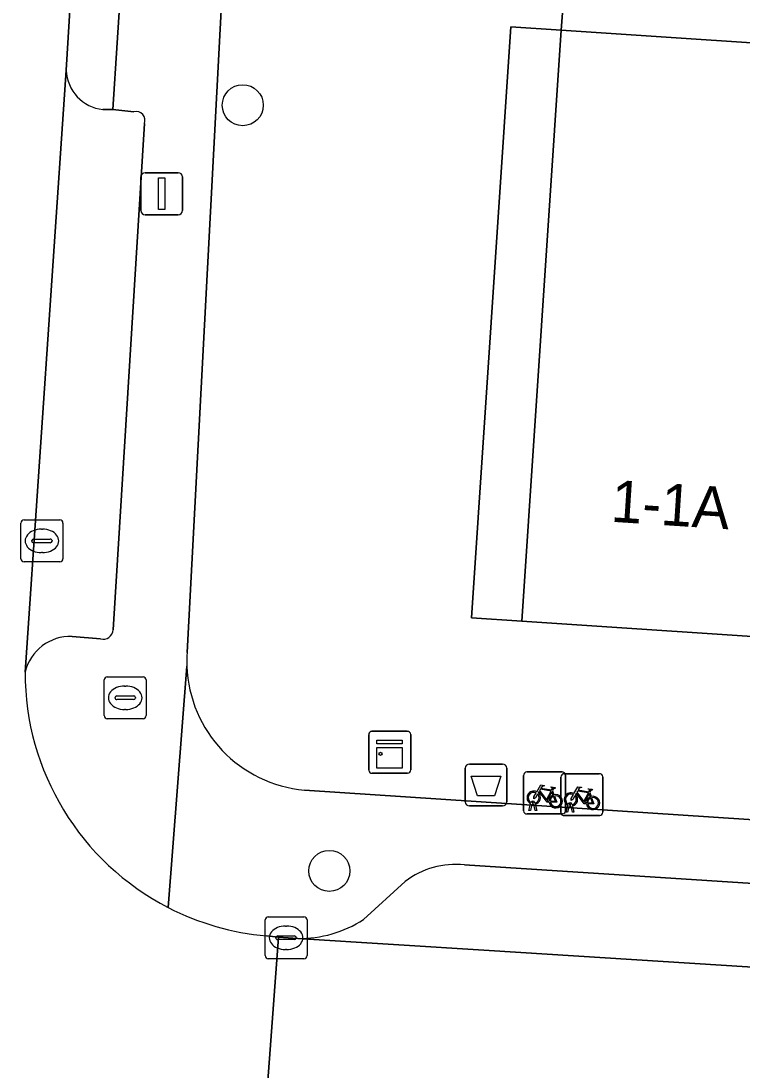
# Model space of a CAD drawing. Extents: x 161848 to 162726, y 385382 to 386521.
# Drawn here: x 162052.53 to 162069.72, y 386166.1 to 386191.1 of the extents above; entities that cross this region are included whole.
import ezdxf

# ---------------------------------------------------------------- set-up
doc = ezdxf.new("R2010")
doc.units = 0
for name, color, linetype in [('IMGEO_Afvalbak', 7, 'Continuous'), ('IMGEO_Boom', 7, 'Continuous'), ('IMGEO_Brandkraan', 7, 'Continuous'), ('IMGEO_Fietsenrek', 7, 'Continuous'), ('IMGEO_Groenvoorziening', 7, 'Continuous'), ('IMGEO_Haag', 7, 'Continuous'), ('IMGEO_Kast', 7, 'Continuous'), ('IMGEO_Kolk', 7, 'Continuous'), ('IMGEO_Lichtmast', 7, 'Continuous'), ('IMGEO_Pand', 7, 'Continuous'), ('IMGEO_Pand_nummerreeks', 7, 'Continuous'), ('IMGEO_Parkeervlak_open', 7, 'Continuous'), ('IMGEO_Rijbaan_lokaal_open', 7, 'Continuous'), ('IMGEO_Voetpad_open', 7, 'Continuous')]:
    doc.layers.add(name, color=color, linetype=linetype)

msp = doc.modelspace()

# ---------------------------------------------------------------- linework, layer by layer
at = {"layer": 'IMGEO_Afvalbak'}
for p, q in [((162063.121, 386172.491), (162063.121, 386173.291)), ((162063.121, 386173.291), (162063.121, 386172.491)), ((162063.221, 386173.391), (162064.011, 386173.391)), ((162064.011, 386173.391), (162063.221, 386173.391)), ((162064.111, 386173.291), (162064.111, 386172.491)), ((162064.111, 386172.491), (162064.111, 386173.291)), ((162064.011, 386172.391), (162063.221, 386172.391)), ((162063.221, 386172.391), (162064.011, 386172.391))]:
    msp.add_line(p, q, dxfattribs=at)
msp.add_lwpolyline([(162063.264, 386173.105), (162063.968, 386173.105), (162063.819, 386172.635), (162063.413, 386172.635), (162063.264, 386173.105)], dxfattribs=at)
for centre, start, end in [((162063.221, 386173.291), 90, 180), ((162063.221, 386173.291), 90, 180), ((162064.011, 386173.291), 0, 90), ((162064.011, 386173.291), 360, 90), ((162063.221, 386172.491), 180, 270), ((162063.221, 386172.491), 180, 270), ((162064.011, 386172.491), 270, 0), ((162064.011, 386172.491), 270, 0)]:
    msp.add_arc(centre, 0.1, start, end, dxfattribs=at)
at = {"layer": 'IMGEO_Boom'}
for centre in [(162057.817, 386189.091), (162059.88, 386170.844)]:
    msp.add_circle(centre, 0.489, dxfattribs=at)
at = {"layer": 'IMGEO_Brandkraan'}
for p, q in [((162054.588, 386175.47), (162055.44, 386175.47)), ((162054.513, 386174.544), (162054.513, 386175.396)), ((162055.001, 386175.25), (162055.026, 386175.25)), ((162055.514, 386175.396), (162055.514, 386174.544)), ((162054.772, 386174.964), (162054.772, 386174.976)), ((162054.815, 386175.013), (162055.213, 386175.013)), ((162055.256, 386174.976), (162055.256, 386174.964)), ((162055.21, 386174.927), (162054.812, 386174.927)), ((162055.44, 386174.47), (162054.588, 386174.47)), ((162055.024, 386174.69), (162054.999, 386174.69))]:
    msp.add_line(p, q, dxfattribs=at)
for points in [[(162054.588, 386175.47), (162055.44, 386175.47)], [(162054.513, 386174.544), (162054.513, 386175.396)], [(162055.514, 386175.396), (162055.514, 386174.544)], [(162055.44, 386174.47), (162054.588, 386174.47)]]:
    msp.add_lwpolyline(points, dxfattribs=at)
for centre, radius, start, end in [((162054.59, 386175.394), 0.0765, 91.552, 178.448), ((162054.59, 386175.394), 0.0765, 91.552, 178.448), ((162055.438, 386175.394), 0.0765, 1.552, 88.448), ((162055.438, 386175.394), 0.0765, 1.552, 88.448), ((162054.812, 386174.973), 0.0403, 85.8775, 175.7526), ((162054.809, 386174.963), 0.0366, 178.938, 274.7102), ((162055.213, 386174.97), 0.043, 264.8664, 352.4533), ((162055.217, 386174.975), 0.0386, 1.7309, 96.639), ((162054.59, 386174.546), 0.0765, 181.552, 268.448), ((162054.59, 386174.546), 0.0765, 181.552, 268.448), ((162055.438, 386174.546), 0.0765, 271.552, 358.448), ((162055.438, 386174.546), 0.0765, 271.552, 358.448)]:
    msp.add_arc(centre, radius, start, end, dxfattribs=at)
for centre, major_axis, ratio, start_param, end_param in [((162055, 386174.97), (-0.387, 0.002), 0.722429, 4.712389, 7.853982), ((162055.025, 386174.97), (-0.39, 0.002), 0.717154, 1.570796, 4.712389)]:
    msp.add_ellipse(centre, major_axis=major_axis, ratio=ratio, start_param=start_param, end_param=end_param, dxfattribs=at)
at = {"layer": 'IMGEO_Fietsenrek'}
for p, q in [((162064.511, 386172.277), (162064.511, 386173.118)), ((162064.511, 386173.118), (162064.511, 386172.277)), ((162064.586, 386173.202), (162065.427, 386173.202)), ((162065.427, 386173.202), (162064.586, 386173.202)), ((162065.399, 386172.236), (162065.399, 386173.077)), ((162065.399, 386173.077), (162065.399, 386172.236)), ((162065.474, 386173.161), (162066.315, 386173.161)), ((162066.315, 386173.161), (162065.474, 386173.161)), ((162065.511, 386173.127), (162065.511, 386172.286)), ((162065.511, 386172.286), (162065.511, 386173.127)), ((162066.399, 386173.086), (162066.399, 386172.245)), ((162066.399, 386172.245), (162066.399, 386173.086)), ((162065.198, 386172.751), (162065.234, 386172.656)), ((162066.086, 386172.71), (162066.122, 386172.615)), ((162064.749, 386172.458), (162064.748, 386172.462)), ((162064.78, 386172.469), (162064.781, 386172.462)), ((162064.638, 386172.286), (162064.677, 386172.446)), ((162064.672, 386172.286), (162064.638, 386172.286)), ((162064.707, 386172.434), (162064.672, 386172.286)), ((162064.79, 386172.286), (162064.756, 386172.428)), ((162064.788, 386172.432), (162064.823, 386172.286)), ((162064.823, 386172.286), (162064.79, 386172.286)), ((162065.526, 386172.245), (162065.565, 386172.405)), ((162065.56, 386172.245), (162065.526, 386172.245)), ((162065.595, 386172.393), (162065.56, 386172.245)), ((162065.637, 386172.417), (162065.636, 386172.421)), ((162065.678, 386172.245), (162065.644, 386172.387)), ((162065.668, 386172.428), (162065.669, 386172.421)), ((162065.676, 386172.391), (162065.711, 386172.245)), ((162065.711, 386172.245), (162065.678, 386172.245)), ((162065.436, 386172.202), (162064.595, 386172.202)), ((162064.595, 386172.202), (162065.436, 386172.202)), ((162066.324, 386172.161), (162065.483, 386172.161)), ((162065.483, 386172.161), (162066.324, 386172.161))]:
    msp.add_line(p, q, dxfattribs=at)
for points in [[(162064.824, 386172.728), (162064.919, 386172.892), (162065.005, 386172.878), (162065.007, 386172.869), (162064.951, 386172.858), (162064.924, 386172.813), (162065.18, 386172.772)], [(162065.12, 386172.484), (162065.07, 386172.484), (162064.879, 386172.735), (162064.86, 386172.703)], [(162065.167, 386172.747), (162064.91, 386172.788), (162064.893, 386172.759), (162065.06, 386172.539), (162065.167, 386172.747)], [(162065.215, 386172.649), (162065.185, 386172.726), (162065.076, 386172.508), (162065.119, 386172.508)], [(162065.18, 386172.772), (162065.205, 386172.821), (162065.199, 386172.825), (162065.176, 386172.829), (162065.164, 386172.836), (162065.163, 386172.839), (162065.165, 386172.844), (162065.26, 386172.829), (162065.262, 386172.819), (162065.252, 386172.806), (162065.24, 386172.8), (162065.226, 386172.806), (162065.198, 386172.751)], [(162065.712, 386172.687), (162065.807, 386172.851), (162065.893, 386172.837), (162065.895, 386172.828), (162065.839, 386172.817), (162065.812, 386172.772), (162066.068, 386172.731)], [(162066.055, 386172.706), (162065.798, 386172.747), (162065.781, 386172.718), (162065.948, 386172.498), (162066.055, 386172.706)], [(162066.068, 386172.731), (162066.093, 386172.78), (162066.087, 386172.784), (162066.064, 386172.788), (162066.052, 386172.795), (162066.051, 386172.798), (162066.053, 386172.803), (162066.148, 386172.788), (162066.15, 386172.778), (162066.14, 386172.765), (162066.128, 386172.759), (162066.114, 386172.765), (162066.086, 386172.71)], [(162064.845, 386172.676), (162064.793, 386172.586), (162064.753, 386172.561), (162064.754, 386172.608), (162064.809, 386172.702)], [(162065.149, 386172.508), (162065.269, 386172.507), (162065.225, 386172.621)], [(162065.245, 386172.628), (162065.3, 386172.483), (162065.15, 386172.483)], [(162065.733, 386172.635), (162065.681, 386172.545), (162065.641, 386172.52), (162065.642, 386172.567), (162065.697, 386172.661)], [(162066.008, 386172.443), (162065.958, 386172.443), (162065.767, 386172.694), (162065.748, 386172.662)], [(162066.103, 386172.608), (162066.073, 386172.685), (162065.964, 386172.467), (162066.007, 386172.467)], [(162066.037, 386172.467), (162066.157, 386172.466), (162066.113, 386172.58)], [(162066.133, 386172.587), (162066.188, 386172.442), (162066.038, 386172.442)]]:
    msp.add_lwpolyline(points, dxfattribs=at)
for centre, radius, start, end in [((162064.589, 386173.124), 0.0779, 92.4484, 184.2845), ((162064.589, 386173.124), 0.0779, 92.4484, 184.2845), ((162065.477, 386173.083), 0.0779, 92.4484, 184.2845), ((162065.477, 386173.083), 0.0779, 92.4484, 184.2845), ((162065.433, 386173.124), 0.0779, 2.4484, 94.2845), ((162065.433, 386173.124), 0.0779, 2.4484, 94.2845), ((162066.321, 386173.083), 0.0779, 2.4484, 94.2845), ((162066.321, 386173.083), 0.0779, 2.4484, 94.2845), ((162064.751, 386172.587), 0.159, 62.6766, 242.1369), ((162064.751, 386172.587), 0.129, 63.3192, 238.903), ((162064.731, 386172.458), 0.0499, 12.8025, 158.6934), ((162064.731, 386172.458), 0.0174, 12.8025, 163.4502), ((162064.751, 386172.587), 0.129, 253.415, 269.0204), ((162064.751, 386172.587), 0.129, 283.6043, 43.4302), ((162064.751, 386172.587), 0.159, 283.5766, 46.6042), ((162065.278, 386172.503), 0.159, 113.3408, 178.3217), ((162065.278, 386172.503), 0.159, 187.0065, 105.7708), ((162065.278, 386172.503), 0.129, 113.923, 177.9556), ((162065.278, 386172.503), 0.129, 188.6715, 104.5883), ((162065.639, 386172.546), 0.159, 62.6766, 242.1369), ((162065.639, 386172.546), 0.129, 63.3192, 238.903), ((162065.619, 386172.417), 0.0499, 12.8025, 158.6934), ((162065.639, 386172.546), 0.129, 283.6043, 43.4302), ((162065.639, 386172.546), 0.159, 283.5766, 46.6042), ((162066.166, 386172.462), 0.159, 113.3408, 178.3217), ((162066.166, 386172.462), 0.159, 187.0065, 105.7708), ((162066.166, 386172.462), 0.129, 113.923, 177.9556), ((162066.166, 386172.462), 0.129, 188.6715, 104.5883), ((162064.589, 386172.28), 0.0779, 182.4484, 274.2845), ((162064.589, 386172.28), 0.0779, 182.4484, 274.2845), ((162064.751, 386172.587), 0.159, 253.9967, 271.7867), ((162065.477, 386172.239), 0.0779, 182.4484, 274.2845), ((162065.477, 386172.239), 0.0779, 182.4484, 274.2845), ((162065.433, 386172.28), 0.0779, 272.4484, 4.2845), ((162065.433, 386172.28), 0.0779, 272.4484, 4.2845), ((162065.639, 386172.546), 0.159, 253.9967, 271.7867), ((162065.619, 386172.417), 0.0174, 12.8025, 163.4502), ((162065.639, 386172.546), 0.129, 253.415, 269.0204), ((162066.321, 386172.239), 0.0779, 272.4484, 4.2845), ((162066.321, 386172.239), 0.0779, 272.4484, 4.2845)]:
    msp.add_arc(centre, radius, start, end, dxfattribs=at)
at = {"layer": 'IMGEO_Groenvoorziening'}
msp.add_lwpolyline([(162064.467, 386176.796), (162065.407, 386190.878), (162064.21, 386190.958), (162063.27, 386176.876)], close=True, dxfattribs=at)
at = {"layer": 'IMGEO_Haag'}
msp.add_lwpolyline([(162064.467, 386176.796), (162065.407, 386190.878), (162064.21, 386190.958), (162063.27, 386176.876)], close=True, dxfattribs=at)
at = {"layer": 'IMGEO_Kast'}
for p, q in [((162060.82, 386173.245), (162060.82, 386174.086)), ((162060.82, 386174.086), (162060.82, 386173.245)), ((162060.895, 386174.17), (162061.736, 386174.17)), ((162061.736, 386174.17), (162060.895, 386174.17)), ((162061.82, 386174.095), (162061.82, 386173.254)), ((162061.82, 386173.254), (162061.82, 386174.095)), ((162061.745, 386173.17), (162060.904, 386173.17)), ((162060.904, 386173.17), (162061.745, 386173.17))]:
    msp.add_line(p, q, dxfattribs=at)
for points in [[(162061.015, 386173.96), (162061.615, 386173.96), (162061.615, 386173.875), (162061.015, 386173.875), (162061.015, 386173.96)], [(162061.015, 386173.785), (162061.615, 386173.785), (162061.615, 386173.296), (162061.015, 386173.296), (162061.015, 386173.785)]]:
    msp.add_lwpolyline(points, dxfattribs=at)
msp.add_circle((162061.099, 386173.634), 0.0377, dxfattribs=at)
for centre, start, end in [((162060.898, 386174.092), 92.4484, 184.2845), ((162060.898, 386174.092), 92.4484, 184.2845), ((162061.742, 386174.092), 2.4484, 94.2845), ((162061.742, 386174.092), 2.4484, 94.2845), ((162060.898, 386173.248), 182.4484, 274.2845), ((162060.898, 386173.248), 182.4484, 274.2845), ((162061.742, 386173.248), 272.4484, 4.2845), ((162061.742, 386173.248), 272.4484, 4.2845)]:
    msp.add_arc(centre, 0.0779, start, end, dxfattribs=at)
at = {"layer": 'IMGEO_Kolk'}
for p, q in [((162052.604, 386179.208), (162053.456, 386179.208)), ((162052.529, 386178.282), (162052.529, 386179.134)), ((162053.017, 386178.988), (162053.042, 386178.988)), ((162053.53, 386179.134), (162053.53, 386178.282)), ((162052.788, 386178.702), (162052.788, 386178.714)), ((162052.831, 386178.751), (162053.229, 386178.751)), ((162053.272, 386178.714), (162053.272, 386178.702)), ((162053.226, 386178.665), (162052.828, 386178.665)), ((162053.456, 386178.208), (162052.604, 386178.208)), ((162053.04, 386178.428), (162053.015, 386178.428)), ((162058.423, 386169.75), (162059.275, 386169.75)), ((162058.348, 386168.824), (162058.348, 386169.676)), ((162058.836, 386169.53), (162058.861, 386169.53)), ((162059.349, 386169.676), (162059.349, 386168.824)), ((162058.607, 386169.244), (162058.607, 386169.256)), ((162059.045, 386169.207), (162058.647, 386169.207)), ((162058.65, 386169.293), (162059.048, 386169.293)), ((162059.091, 386169.256), (162059.091, 386169.244)), ((162058.859, 386168.97), (162058.834, 386168.97)), ((162059.275, 386168.75), (162058.423, 386168.75))]:
    msp.add_line(p, q, dxfattribs=at)
for points in [[(162052.604, 386179.208), (162053.456, 386179.208)], [(162052.529, 386178.282), (162052.529, 386179.134)], [(162053.53, 386179.134), (162053.53, 386178.282)], [(162053.456, 386178.208), (162052.604, 386178.208)], [(162058.423, 386169.75), (162059.275, 386169.75)], [(162058.348, 386168.824), (162058.348, 386169.676)], [(162059.349, 386169.676), (162059.349, 386168.824)], [(162059.275, 386168.75), (162058.423, 386168.75)]]:
    msp.add_lwpolyline(points, dxfattribs=at)
for centre, radius, start, end in [((162052.606, 386179.132), 0.0765, 91.552, 178.448), ((162052.606, 386179.132), 0.0765, 91.552, 178.448), ((162053.454, 386179.132), 0.0765, 1.552, 88.448), ((162053.454, 386179.132), 0.0765, 1.552, 88.448), ((162052.828, 386178.711), 0.0403, 85.8775, 175.7526), ((162053.233, 386178.713), 0.0386, 1.7309, 96.639), ((162052.825, 386178.701), 0.0366, 178.938, 274.7102), ((162053.229, 386178.708), 0.043, 264.8664, 352.4533), ((162052.606, 386178.284), 0.0765, 181.552, 268.448), ((162052.606, 386178.284), 0.0765, 181.552, 268.448), ((162053.454, 386178.284), 0.0765, 271.552, 358.448), ((162053.454, 386178.284), 0.0765, 271.552, 358.448), ((162058.425, 386169.674), 0.0765, 91.552, 178.448), ((162058.425, 386169.674), 0.0765, 91.552, 178.448), ((162059.273, 386169.674), 0.0765, 1.552, 88.448), ((162059.273, 386169.674), 0.0765, 1.552, 88.448), ((162058.647, 386169.253), 0.0403, 85.8775, 175.7526), ((162058.644, 386169.243), 0.0366, 178.938, 274.7102), ((162059.048, 386169.25), 0.043, 264.8664, 352.4533), ((162059.052, 386169.255), 0.0386, 1.7309, 96.639), ((162058.425, 386168.826), 0.0765, 181.552, 268.448), ((162058.425, 386168.826), 0.0765, 181.552, 268.448), ((162059.273, 386168.826), 0.0765, 271.552, 358.448), ((162059.273, 386168.826), 0.0765, 271.552, 358.448)]:
    msp.add_arc(centre, radius, start, end, dxfattribs=at)
for centre, major_axis, ratio, start_param, end_param in [((162053.016, 386178.708), (-0.387, 0.002), 0.722429, 4.712389, 7.853982), ((162053.041, 386178.708), (-0.39, 0.002), 0.717154, 1.570796, 4.712389), ((162058.835, 386169.25), (-0.387, 0.002), 0.722429, 4.712389, 7.853982), ((162058.86, 386169.25), (-0.39, 0.002), 0.717154, 1.570796, 4.712389)]:
    msp.add_ellipse(centre, major_axis=major_axis, ratio=ratio, start_param=start_param, end_param=end_param, dxfattribs=at)
at = {"layer": 'IMGEO_Lichtmast'}
for p, q in [((162055.489, 386187.482), (162056.279, 386187.482)), ((162056.279, 386187.482), (162055.489, 386187.482)), ((162055.389, 386186.582), (162055.389, 386187.382)), ((162055.389, 386187.382), (162055.389, 386186.582)), ((162056.379, 386187.382), (162056.379, 386186.582)), ((162056.379, 386186.582), (162056.379, 386187.382)), ((162056.279, 386186.482), (162055.489, 386186.482)), ((162055.489, 386186.482), (162056.279, 386186.482))]:
    msp.add_line(p, q, dxfattribs=at)
msp.add_lwpolyline([(162055.809, 386187.357), (162055.959, 386187.357), (162055.959, 386186.607), (162055.809, 386186.607), (162055.809, 386187.357)], dxfattribs=at)
for centre, start, end in [((162055.489, 386187.382), 90, 180), ((162055.489, 386187.382), 90, 180), ((162056.279, 386187.382), 0, 90), ((162056.279, 386187.382), 360, 90), ((162055.489, 386186.582), 180, 270), ((162055.489, 386186.582), 180, 270), ((162056.279, 386186.582), 270, 0), ((162056.279, 386186.582), 270, 0)]:
    msp.add_arc(centre, 0.1, start, end, dxfattribs=at)
at = {"layer": 'IMGEO_Pand'}
msp.add_lwpolyline([(162064.467, 386176.796), (162071.748, 386176.31), (162072.688, 386190.392), (162065.407, 386190.878)], close=True, dxfattribs=at)
at = {"layer": 'IMGEO_Parkeervlak_open'}
for points in [[(162053.605, 386189.925), (162052.627, 386175.581)], [(162055.223, 386188.936), (162054.716, 386188.99), (162054.482, 386188.988)], [(162054.725, 386176.59), (162055.472, 386188.653)], [(162053.747, 386176.432), (162054.425, 386176.375)], [(162082.277, 386169.753), (162063.099, 386170.985)], [(162061.687, 386170.592), (162060.695, 386169.685)], [(162059.128, 386169.232), (162063.693, 386168.95), (162101.775, 386166.54)]]:
    msp.add_lwpolyline(points, dxfattribs=at)
for centre, radius, start, end in [((162054.589, 386189.967), 0.985, 182.4515, 263.7597), ((162055.274, 386188.73), 0.212, 338.6453, 104.0411), ((162054.49, 386176.601), 0.235, 254.0236, 357.2322), ((162053.709, 386175.319), 1.114, 88.0626, 166.3941), ((162062.883, 386169.03), 1.967, 83.6836, 127.4232), ((162059.162, 386172.051), 2.819, 269.3067, 302.9411)]:
    msp.add_arc(centre, radius, start, end, dxfattribs=at)
at = {"layer": 'IMGEO_Rijbaan_lokaal_open'}
for points in [[(162052.627, 386175.581), (162053.605, 386189.925), (162053.989, 386196.163), (162059.693, 386281.473), (162059.775, 386282.378)], [(162058.094, 386161.557), (162058.666, 386169.261), (162058.381, 386169.297)], [(162103.798, 386166.385), (162102.766, 386166.423), (162102.002, 386166.513), (162101.775, 386166.54), (162063.693, 386168.95), (162059.128, 386169.232), (162058.666, 386169.261), (162058.094, 386161.557), (162058.75, 386161.567), (162094.791, 386158.857), (162099.303, 386158.556), (162154.622, 386154.86), (162155.193, 386162.883)]]:
    msp.add_lwpolyline(points, dxfattribs=at)
for centre, radius, start, end in [((162058.921, 386175.568), 6.294, 179.8776, 242.7474), ((162058.919, 386175.565), 6.291, 242.753, 265.0914)]:
    msp.add_arc(centre, radius, start, end, dxfattribs=at)
at = {"layer": 'IMGEO_Voetpad_open'}
for points in [[(162056.49, 386176.046), (162057.463, 386194.369), (162057.784, 386200.519), (162058.049, 386200.528), (162058.568, 386208.449), (162060.094, 386230.591), (162060.273, 386233.58)], [(162054.482, 386188.988), (162054.716, 386188.99), (162055.234, 386196.94), (162055.037, 386196.958)], [(162055.734, 386196.895), (162055.234, 386196.94), (162054.716, 386188.99), (162055.223, 386188.936)], [(162053.989, 386196.163), (162053.605, 386189.925)], [(162093.061, 386174.886), (162085.956, 386175.361), (162078.852, 386175.835), (162071.748, 386176.31), (162064.467, 386176.796), (162063.27, 386176.876), (162064.21, 386190.958), (162065.407, 386190.878), (162065.638, 386193.866), (162063.365, 386194.022), (162057.463, 386194.369), (162056.49, 386176.046)], [(162055.472, 386188.653), (162054.725, 386176.59)], [(162054.425, 386176.375), (162053.747, 386176.432)], [(162056.039, 386169.972), (162056.484, 386175.724)], [(162056.484, 386175.724), (162056.039, 386169.972)], [(162059.292, 386172.769), (162104.064, 386169.809)], [(162104.064, 386169.809), (162059.292, 386172.769)], [(162063.099, 386170.985), (162082.277, 386169.753), (162098.762, 386168.672)], [(162060.695, 386169.685), (162061.687, 386170.592)], [(162058.381, 386169.297), (162058.666, 386169.261), (162059.128, 386169.232)]]:
    msp.add_lwpolyline(points, dxfattribs=at)
msp.add_lwpolyline([(162101.546, 386191.391), (162095.188, 386191.827), (162084.327, 386192.536), (162082.824, 386192.634), (162080.492, 386192.794), (162071.914, 386193.434), (162065.638, 386193.866), (162065.407, 386190.878), (162072.688, 386190.392), (162079.792, 386189.917), (162084.911, 386189.575), (162086.411, 386189.475), (162086.896, 386189.443), (162089.711, 386189.254), (162090.281, 386189.216), (162094.001, 386188.967), (162101.285, 386188.481)], close=True, dxfattribs=at)
for centre, radius, start, end in [((162054.589, 386189.967), 0.985, 182.4515, 263.7597), ((162055.274, 386188.73), 0.212, 338.6453, 104.0411), ((162054.49, 386176.601), 0.235, 254.0236, 357.2322), ((162053.709, 386175.319), 1.114, 88.0626, 166.3941), ((162059.726, 386175.825), 3.244, 176.0871, 181.7779), ((162059.726, 386175.825), 3.244, 176.0871, 181.7779), ((162059.558, 386175.834), 3.076, 182.0412, 265.0365), ((162059.558, 386175.834), 3.076, 182.0412, 265.0365), ((162058.921, 386175.568), 6.294, 179.8776, 242.7474), ((162062.883, 386169.03), 1.967, 83.6836, 127.4232), ((162058.919, 386175.565), 6.291, 242.753, 265.0914), ((162059.162, 386172.051), 2.819, 269.3067, 302.9411)]:
    msp.add_arc(centre, radius, start, end, dxfattribs=at)

# ---------------------------------------------------------------- texts
at = {"layer": 'IMGEO_Pand_nummerreeks'}
msp.add_text('1-1A', height=1, rotation=356.3073, dxfattribs=at).set_placement((162066.575, 386179.166))

doc.saveas('drawing.dxf')
